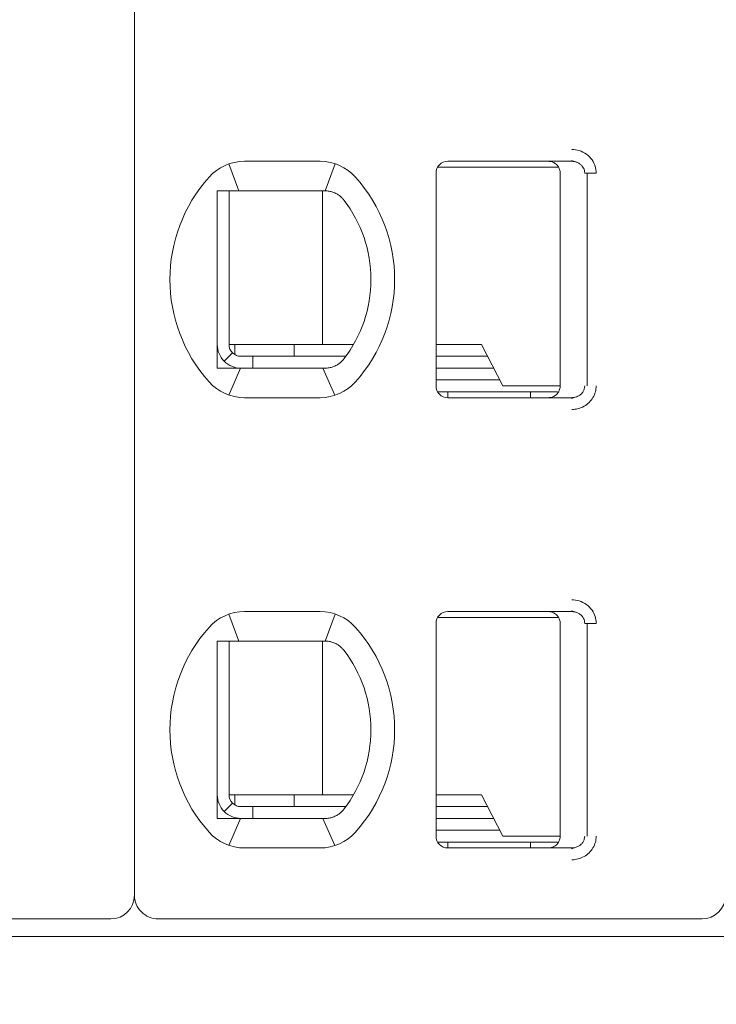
# Model space of a CAD drawing. Header units: millimetres. Extents: x -1114 to 1396, y -630 to 631.
# Tile 726 of 780: x 447.73 to 453.62, y 464.9 to 473.23. Entities that reach past the tile are written whole.
import ezdxf

# ---------------------------------------------------------------- set-up
doc = ezdxf.new("R2010")
doc.units = ezdxf.units.MM
doc.header["$MEASUREMENT"] = 0

msp = doc.modelspace()

# ---------------------------------------------------------------- linework, layer by layer
at = {"lineweight": 18}
for points, knots in [([(1038.9843, -629.7647), (1038.9843, -629.7647), (-1111.4882, -629.7647), (-1111.4882, -629.7647), (-1111.4882, -629.7647), (-1111.4882, -629.7647), (-1111.4882, 630.7883), (-1111.4882, 630.7883), (-1111.4882, 630.7883), (-1111.4882, 630.7883), (1038.9843, 630.7883), (1038.9843, 630.7883)], [0, 0, 0, 0, 0.333333, 0.333333, 0.333333, 0.333333, 0.666667, 0.666667, 0.666667, 0.666667, 1, 1, 1, 1]), ([(452.4019, 472.1334), (452.4239, 472.1335), (452.445, 472.1303), (452.4661, 472.1235), (452.4661, 472.1235), (452.4872, 472.1167), (452.5083, 472.1065), (452.5268, 472.0928), (452.5268, 472.0928), (452.5454, 472.0792), (452.5615, 472.0623), (452.5737, 472.045), (452.5737, 472.045), (452.5859, 472.0278), (452.5942, 472.0103), (452.5999, 471.9918), (452.5999, 471.9918), (452.6056, 471.9732), (452.6088, 471.9537), (452.6089, 471.9334)], [0, 0, 0, 0, 0.2, 0.2, 0.2, 0.2, 0.4, 0.4, 0.4, 0.4, 0.6, 0.6, 0.6, 0.6, 0.8, 0.8, 0.8, 0.8, 1, 1, 1, 1]), ([(451.3544, 472.0334), (451.3279, 472.0334), (451.3025, 472.0228), (451.2837, 472.0041), (451.2837, 472.0041), (451.265, 471.9853), (451.2544, 471.9599), (451.2544, 471.9334)], [0, 0, 0, 0, 0.5, 0.5, 0.5, 0.5, 1, 1, 1, 1]), ([(451.3544, 472.0334), (451.3279, 472.0334), (451.3025, 472.0228), (451.2837, 472.0041), (451.2837, 472.0041), (451.265, 471.9853), (451.2544, 471.9599), (451.2544, 471.9334)], [0, 0, 0, 0, 0.5, 0.5, 0.5, 0.5, 1, 1, 1, 1]), ([(452.2044, 472.0334), (452.2149, 472.0334), (452.2254, 472.0317), (452.2354, 472.0285), (452.2354, 472.0285), (452.2454, 472.0252), (452.2548, 472.0204), (452.2633, 472.0142), (452.2633, 472.0142), (452.2718, 472.008), (452.2792, 472.0006), (452.2854, 471.9921), (452.2854, 471.9921), (452.2915, 471.9836), (452.2963, 471.9741), (452.2996, 471.9642), (452.2996, 471.9642), (452.3028, 471.9542), (452.3044, 471.9438), (452.3044, 471.9334)], [0, 0, 0, 0, 0.2, 0.2, 0.2, 0.2, 0.4, 0.4, 0.4, 0.4, 0.6, 0.6, 0.6, 0.6, 0.8, 0.8, 0.8, 0.8, 1, 1, 1, 1]), ([(452.4019, 472.0334), (452.4106, 472.0334), (452.4193, 472.0324), (452.4278, 472.0306), (452.4278, 472.0306), (452.4362, 472.0287), (452.4444, 472.026), (452.4521, 472.0225), (452.4521, 472.0225), (452.4597, 472.0189), (452.4668, 472.0146), (452.4734, 472.0096), (452.4734, 472.0096), (452.4796, 472.0048), (452.4852, 471.9994), (452.4901, 471.9935), (452.4901, 471.9935), (452.4947, 471.9881), (452.4986, 471.9822), (452.5018, 471.9759), (452.5018, 471.9759), (452.5051, 471.9697), (452.5076, 471.9631), (452.5094, 471.9563), (452.5094, 471.9563), (452.5113, 471.9488), (452.5123, 471.9411), (452.5123, 471.9334)], [0, 0, 0, 0, 0.142857, 0.142857, 0.142857, 0.142857, 0.285714, 0.285714, 0.285714, 0.285714, 0.428571, 0.428571, 0.428571, 0.428571, 0.571429, 0.571429, 0.571429, 0.571429, 0.714286, 0.714286, 0.714286, 0.714286, 0.857143, 0.857143, 0.857143, 0.857143, 1, 1, 1, 1]), ([(449.4044, 471.7834), (449.4112, 471.7834), (449.418, 471.7834), (449.4248, 471.7834), (449.4248, 471.7834), (449.4316, 471.7834), (449.4384, 471.7834), (449.4453, 471.7834), (449.4453, 471.7834), (449.4521, 471.7834), (449.459, 471.7834), (449.4659, 471.7834)], [0, 0, 0, 0, 0.333333, 0.333333, 0.333333, 0.333333, 0.666667, 0.666667, 0.666667, 0.666667, 1, 1, 1, 1]), ([(449.4044, 471.7834), (449.4044, 471.7324), (449.4044, 471.68), (449.4044, 471.625), (449.4044, 471.625), (449.4044, 471.5976), (449.4044, 471.5695), (449.4044, 471.5405), (449.4044, 471.5405), (449.4044, 471.5261), (449.4044, 471.5114), (449.4044, 471.4965), (449.4044, 471.4965), (449.4044, 471.4815), (449.4044, 471.4664), (449.4044, 471.451), (449.4044, 471.451), (449.4044, 471.4202), (449.4044, 471.3887), (449.4044, 471.356), (449.4044, 471.356), (449.4044, 471.3233), (449.4044, 471.2894), (449.4044, 471.2541), (449.4044, 471.2541), (449.4044, 471.2364), (449.4044, 471.2185), (449.4044, 471.2004), (449.4044, 471.2004), (449.4044, 471.1823), (449.4044, 471.164), (449.4044, 471.1455), (449.4044, 471.1455), (449.4044, 471.127), (449.4044, 471.1082), (449.4044, 471.0893), (449.4044, 471.0893), (449.4044, 471.0703), (449.4044, 471.0511), (449.4044, 471.032), (449.4044, 471.032), (449.4044, 470.994), (449.4044, 470.9565), (449.4044, 470.9194), (449.4044, 470.9194), (449.4044, 470.9101), (449.4044, 470.9009), (449.4044, 470.8917), (449.4044, 470.8917), (449.4044, 470.8825), (449.4044, 470.8733), (449.4044, 470.8641), (449.4044, 470.8641), (449.4044, 470.8459), (449.4044, 470.8281), (449.4044, 470.8106), (449.4044, 470.8106), (449.4044, 470.7757), (449.4044, 470.742), (449.4044, 470.7094), (449.4044, 470.7094), (449.4044, 470.6931), (449.4044, 470.677), (449.4044, 470.6611), (449.4044, 470.6611), (449.4044, 470.6453), (449.4044, 470.6296), (449.4044, 470.6143), (449.4044, 470.6143), (449.4044, 470.5836), (449.4044, 470.554), (449.4044, 470.5253), (449.4044, 470.5253), (449.4044, 470.4965), (449.4044, 470.4685), (449.4044, 470.4412), (449.4044, 470.4412), (449.4044, 470.3865), (449.4044, 470.3342), (449.4044, 470.2834)], [0, 0, 0, 0, 0.05, 0.05, 0.05, 0.05, 0.1, 0.1, 0.1, 0.1, 0.15, 0.15, 0.15, 0.15, 0.2, 0.2, 0.2, 0.2, 0.25, 0.25, 0.25, 0.25, 0.3, 0.3, 0.3, 0.3, 0.35, 0.35, 0.35, 0.35, 0.4, 0.4, 0.4, 0.4, 0.45, 0.45, 0.45, 0.45, 0.5, 0.5, 0.5, 0.5, 0.55, 0.55, 0.55, 0.55, 0.6, 0.6, 0.6, 0.6, 0.65, 0.65, 0.65, 0.65, 0.7, 0.7, 0.7, 0.7, 0.75, 0.75, 0.75, 0.75, 0.8, 0.8, 0.8, 0.8, 0.85, 0.85, 0.85, 0.85, 0.9, 0.9, 0.9, 0.9, 0.95, 0.95, 0.95, 0.95, 1, 1, 1, 1]), ([(449.6336, 471.7834), (449.6285, 471.7834), (449.6232, 471.7834), (449.618, 471.7834), (449.618, 471.7834), (449.6127, 471.7834), (449.6074, 471.7834), (449.602, 471.7834), (449.602, 471.7834), (449.5966, 471.7834), (449.5911, 471.7834), (449.5855, 471.7834), (449.5855, 471.7834), (449.5798, 471.7834), (449.574, 471.7834), (449.568, 471.7834), (449.568, 471.7834), (449.562, 471.7834), (449.5559, 471.7834), (449.5496, 471.7834), (449.5496, 471.7834), (449.5434, 471.7834), (449.5369, 471.7834), (449.5303, 471.7834), (449.5303, 471.7834), (449.5238, 471.7834), (449.517, 471.7834), (449.5101, 471.7834), (449.5101, 471.7834), (449.5031, 471.7834), (449.496, 471.7834), (449.4886, 471.7834), (449.4886, 471.7834), (449.4813, 471.7834), (449.4737, 471.7834), (449.4659, 471.7834)], [0, 0, 0, 0, 0.111111, 0.111111, 0.111111, 0.111111, 0.222222, 0.222222, 0.222222, 0.222222, 0.333333, 0.333333, 0.333333, 0.333333, 0.444444, 0.444444, 0.444444, 0.444444, 0.555556, 0.555556, 0.555556, 0.555556, 0.666667, 0.666667, 0.666667, 0.666667, 0.777778, 0.777778, 0.777778, 0.777778, 0.888889, 0.888889, 0.888889, 0.888889, 1, 1, 1, 1]), ([(450.3168, 471.7834), (450.3121, 471.7834), (450.3074, 471.7834), (450.3028, 471.7834), (450.3028, 471.7834), (450.2981, 471.7834), (450.2935, 471.7834), (450.2889, 471.7834), (450.2889, 471.7834), (450.2843, 471.7834), (450.2797, 471.7834), (450.2752, 471.7834)], [0, 0, 0, 0, 0.333333, 0.333333, 0.333333, 0.333333, 0.666667, 0.666667, 0.666667, 0.666667, 1, 1, 1, 1]), ([(450.4145, 471.7579), (450.4042, 471.7637), (450.3935, 471.7684), (450.3827, 471.7722), (450.3827, 471.7722), (450.3719, 471.776), (450.3609, 471.7788), (450.3499, 471.7806), (450.3499, 471.7806), (450.3389, 471.7825), (450.3278, 471.7834), (450.3168, 471.7834)], [0, 0, 0, 0, 0.333333, 0.333333, 0.333333, 0.333333, 0.666667, 0.666667, 0.666667, 0.666667, 1, 1, 1, 1]), ([(450.4751, 471.7056), (450.4699, 471.7124), (450.4641, 471.719), (450.4578, 471.7253), (450.4578, 471.7253), (450.4515, 471.7315), (450.4446, 471.7375), (450.4374, 471.7429), (450.4374, 471.7429), (450.4302, 471.7484), (450.4225, 471.7534), (450.4145, 471.7579)], [0, 0, 0, 0, 0.333333, 0.333333, 0.333333, 0.333333, 0.666667, 0.666667, 0.666667, 0.666667, 1, 1, 1, 1]), ([(449.4044, 470.4834), (449.4044, 470.4303), (449.4255, 470.3795), (449.463, 470.342), (449.463, 470.342), (449.5005, 470.3044), (449.5514, 470.2834), (449.6044, 470.2834)], [0, 0, 0, 0, 0.5, 0.5, 0.5, 0.5, 1, 1, 1, 1]), ([(449.5044, 470.4834), (449.5044, 470.4569), (449.515, 470.4314), (449.5337, 470.4127), (449.5337, 470.4127), (449.5525, 470.3939), (449.5779, 470.3834), (449.6044, 470.3834)], [0, 0, 0, 0, 0.5, 0.5, 0.5, 0.5, 1, 1, 1, 1]), ([(450.4145, 470.3088), (450.4044, 470.3032), (450.3939, 470.2985), (450.3831, 470.2947), (450.3831, 470.2947), (450.3724, 470.2909), (450.3614, 470.2881), (450.3503, 470.2862), (450.3503, 470.2862), (450.3393, 470.2843), (450.328, 470.2834), (450.3168, 470.2834)], [0, 0, 0, 0, 0.333333, 0.333333, 0.333333, 0.333333, 0.666667, 0.666667, 0.666667, 0.666667, 1, 1, 1, 1]), ([(450.4145, 470.3088), (450.4228, 470.3135), (450.4306, 470.3187), (450.4379, 470.3242), (450.4379, 470.3242), (450.4452, 470.3298), (450.452, 470.3357), (450.4582, 470.3419), (450.4582, 470.3419), (450.4644, 470.3481), (450.47, 470.3545), (450.4751, 470.3612)], [0, 0, 0, 0, 0.333333, 0.333333, 0.333333, 0.333333, 0.666667, 0.666667, 0.666667, 0.666667, 1, 1, 1, 1]), ([(449.4044, 470.2834), (449.4113, 470.2834), (449.4182, 470.2834), (449.425, 470.2834), (449.425, 470.2834), (449.4319, 470.2834), (449.4387, 470.2834), (449.4455, 470.2834), (449.4455, 470.2834), (449.4523, 470.2834), (449.4591, 470.2834), (449.4659, 470.2834)], [0, 0, 0, 0, 0.333333, 0.333333, 0.333333, 0.333333, 0.666667, 0.666667, 0.666667, 0.666667, 1, 1, 1, 1]), ([(449.4659, 470.2834), (449.4737, 470.2834), (449.4813, 470.2834), (449.4886, 470.2834), (449.4886, 470.2834), (449.496, 470.2834), (449.5031, 470.2834), (449.5101, 470.2834), (449.5101, 470.2834), (449.517, 470.2834), (449.5238, 470.2834), (449.5303, 470.2834), (449.5303, 470.2834), (449.5369, 470.2834), (449.5434, 470.2834), (449.5496, 470.2834), (449.5496, 470.2834), (449.5559, 470.2834), (449.562, 470.2834), (449.568, 470.2834), (449.568, 470.2834), (449.574, 470.2834), (449.5798, 470.2834), (449.5854, 470.2834), (449.5854, 470.2834), (449.5911, 470.2834), (449.5966, 470.2834), (449.602, 470.2834), (449.602, 470.2834), (449.6074, 470.2834), (449.6127, 470.2834), (449.618, 470.2834), (449.618, 470.2834), (449.6232, 470.2834), (449.6284, 470.2834), (449.6336, 470.2834)], [0, 0, 0, 0, 0.111111, 0.111111, 0.111111, 0.111111, 0.222222, 0.222222, 0.222222, 0.222222, 0.333333, 0.333333, 0.333333, 0.333333, 0.444444, 0.444444, 0.444444, 0.444444, 0.555556, 0.555556, 0.555556, 0.555556, 0.666667, 0.666667, 0.666667, 0.666667, 0.777778, 0.777778, 0.777778, 0.777778, 0.888889, 0.888889, 0.888889, 0.888889, 1, 1, 1, 1]), ([(450.2752, 470.2834), (450.2797, 470.2834), (450.2843, 470.2834), (450.2889, 470.2834), (450.2889, 470.2834), (450.2935, 470.2834), (450.2981, 470.2834), (450.3028, 470.2834), (450.3028, 470.2834), (450.3075, 470.2834), (450.3121, 470.2834), (450.3168, 470.2834)], [0, 0, 0, 0, 0.333333, 0.333333, 0.333333, 0.333333, 0.666667, 0.666667, 0.666667, 0.666667, 1, 1, 1, 1]), ([(451.2544, 470.1334), (451.2544, 470.1069), (451.265, 470.0814), (451.2837, 470.0627), (451.2837, 470.0627), (451.3025, 470.0439), (451.3279, 470.0334), (451.3544, 470.0334)], [0, 0, 0, 0, 0.5, 0.5, 0.5, 0.5, 1, 1, 1, 1]), ([(451.2544, 470.1334), (451.2544, 470.1069), (451.265, 470.0814), (451.2837, 470.0627), (451.2837, 470.0627), (451.3025, 470.0439), (451.3279, 470.0334), (451.3544, 470.0334)], [0, 0, 0, 0, 0.5, 0.5, 0.5, 0.5, 1, 1, 1, 1]), ([(452.3044, 470.1334), (452.3044, 470.1229), (452.3028, 470.1125), (452.2996, 470.1026), (452.2996, 470.1026), (452.2963, 470.0926), (452.2915, 470.0832), (452.2854, 470.0747), (452.2854, 470.0747), (452.2793, 470.0662), (452.2718, 470.0588), (452.2634, 470.0526), (452.2634, 470.0526), (452.255, 470.0465), (452.2455, 470.0416), (452.2355, 470.0383), (452.2355, 470.0383), (452.2255, 470.0351), (452.215, 470.0334), (452.2044, 470.0334)], [0, 0, 0, 0, 0.2, 0.2, 0.2, 0.2, 0.4, 0.4, 0.4, 0.4, 0.6, 0.6, 0.6, 0.6, 0.8, 0.8, 0.8, 0.8, 1, 1, 1, 1]), ([(452.5123, 470.1334), (452.5123, 470.1249), (452.5111, 470.1164), (452.5088, 470.1082), (452.5088, 470.1082), (452.5064, 470.1), (452.5029, 470.0922), (452.4984, 470.0849), (452.4984, 470.0849), (452.4939, 470.0774), (452.4883, 470.0705), (452.4818, 470.0644), (452.4818, 470.0644), (452.4752, 470.0581), (452.4677, 470.0527), (452.4597, 470.0482), (452.4597, 470.0482), (452.4511, 470.0434), (452.4419, 470.0397), (452.4323, 470.0373), (452.4323, 470.0373), (452.4224, 470.0347), (452.4121, 470.0334), (452.4019, 470.0334)], [0, 0, 0, 0, 0.166667, 0.166667, 0.166667, 0.166667, 0.333333, 0.333333, 0.333333, 0.333333, 0.5, 0.5, 0.5, 0.5, 0.666667, 0.666667, 0.666667, 0.666667, 0.833333, 0.833333, 0.833333, 0.833333, 1, 1, 1, 1]), ([(452.6089, 470.1334), (452.6089, 470.116), (452.6067, 470.0992), (452.6022, 470.0827), (452.6022, 470.0827), (452.5976, 470.0661), (452.5908, 470.0498), (452.5819, 470.0347), (452.5819, 470.0347), (452.5731, 470.0196), (452.5624, 470.0057), (452.5495, 469.9932), (452.5495, 469.9932), (452.5367, 469.9806), (452.5218, 469.9695), (452.5061, 469.9606), (452.5061, 469.9606), (452.4904, 469.9517), (452.4739, 469.945), (452.4565, 469.9405), (452.4565, 469.9405), (452.4392, 469.9359), (452.4209, 469.9336), (452.4019, 469.9334)], [0, 0, 0, 0, 0.166667, 0.166667, 0.166667, 0.166667, 0.333333, 0.333333, 0.333333, 0.333333, 0.5, 0.5, 0.5, 0.5, 0.666667, 0.666667, 0.666667, 0.666667, 0.833333, 0.833333, 0.833333, 0.833333, 1, 1, 1, 1]), ([(452.4019, 468.3234), (452.4239, 468.3235), (452.445, 468.3203), (452.4661, 468.3135), (452.4661, 468.3135), (452.4872, 468.3067), (452.5083, 468.2965), (452.5268, 468.2828), (452.5268, 468.2828), (452.5454, 468.2692), (452.5615, 468.2523), (452.5737, 468.235), (452.5737, 468.235), (452.5859, 468.2178), (452.5942, 468.2003), (452.5999, 468.1818), (452.5999, 468.1818), (452.6056, 468.1632), (452.6088, 468.1437), (452.6089, 468.1234)], [0, 0, 0, 0, 0.2, 0.2, 0.2, 0.2, 0.4, 0.4, 0.4, 0.4, 0.6, 0.6, 0.6, 0.6, 0.8, 0.8, 0.8, 0.8, 1, 1, 1, 1]), ([(451.3544, 468.2234), (451.3279, 468.2234), (451.3025, 468.2128), (451.2837, 468.1941), (451.2837, 468.1941), (451.265, 468.1753), (451.2544, 468.1499), (451.2544, 468.1234)], [0, 0, 0, 0, 0.5, 0.5, 0.5, 0.5, 1, 1, 1, 1]), ([(451.3544, 468.2234), (451.3279, 468.2234), (451.3025, 468.2128), (451.2837, 468.1941), (451.2837, 468.1941), (451.265, 468.1753), (451.2544, 468.1499), (451.2544, 468.1234)], [0, 0, 0, 0, 0.5, 0.5, 0.5, 0.5, 1, 1, 1, 1]), ([(452.2044, 468.2234), (452.2149, 468.2234), (452.2254, 468.2217), (452.2354, 468.2185), (452.2354, 468.2185), (452.2454, 468.2152), (452.2548, 468.2104), (452.2633, 468.2042), (452.2633, 468.2042), (452.2718, 468.198), (452.2792, 468.1906), (452.2854, 468.1821), (452.2854, 468.1821), (452.2915, 468.1736), (452.2963, 468.1641), (452.2996, 468.1542), (452.2996, 468.1542), (452.3028, 468.1442), (452.3044, 468.1338), (452.3044, 468.1234)], [0, 0, 0, 0, 0.2, 0.2, 0.2, 0.2, 0.4, 0.4, 0.4, 0.4, 0.6, 0.6, 0.6, 0.6, 0.8, 0.8, 0.8, 0.8, 1, 1, 1, 1]), ([(452.4019, 468.2234), (452.4106, 468.2234), (452.4193, 468.2224), (452.4278, 468.2206), (452.4278, 468.2206), (452.4362, 468.2187), (452.4444, 468.216), (452.4521, 468.2125), (452.4521, 468.2125), (452.4597, 468.2089), (452.4668, 468.2046), (452.4734, 468.1996), (452.4734, 468.1996), (452.4796, 468.1948), (452.4852, 468.1894), (452.4901, 468.1835), (452.4901, 468.1835), (452.4947, 468.1781), (452.4986, 468.1722), (452.5018, 468.1659), (452.5018, 468.1659), (452.5051, 468.1597), (452.5076, 468.1531), (452.5094, 468.1463), (452.5094, 468.1463), (452.5113, 468.1388), (452.5123, 468.1311), (452.5123, 468.1234)], [0, 0, 0, 0, 0.142857, 0.142857, 0.142857, 0.142857, 0.285714, 0.285714, 0.285714, 0.285714, 0.428571, 0.428571, 0.428571, 0.428571, 0.571429, 0.571429, 0.571429, 0.571429, 0.714286, 0.714286, 0.714286, 0.714286, 0.857143, 0.857143, 0.857143, 0.857143, 1, 1, 1, 1]), ([(449.4044, 467.9734), (449.4112, 467.9734), (449.418, 467.9734), (449.4248, 467.9734), (449.4248, 467.9734), (449.4316, 467.9734), (449.4384, 467.9734), (449.4453, 467.9734), (449.4453, 467.9734), (449.4521, 467.9734), (449.459, 467.9734), (449.4659, 467.9734)], [0, 0, 0, 0, 0.333333, 0.333333, 0.333333, 0.333333, 0.666667, 0.666667, 0.666667, 0.666667, 1, 1, 1, 1]), ([(449.4044, 467.9734), (449.4044, 467.9224), (449.4044, 467.87), (449.4044, 467.815), (449.4044, 467.815), (449.4044, 467.7876), (449.4044, 467.7595), (449.4044, 467.7305), (449.4044, 467.7305), (449.4044, 467.7161), (449.4044, 467.7014), (449.4044, 467.6865), (449.4044, 467.6865), (449.4044, 467.6715), (449.4044, 467.6564), (449.4044, 467.641), (449.4044, 467.641), (449.4044, 467.6102), (449.4044, 467.5787), (449.4044, 467.546), (449.4044, 467.546), (449.4044, 467.5133), (449.4044, 467.4794), (449.4044, 467.4441), (449.4044, 467.4441), (449.4044, 467.4264), (449.4044, 467.4085), (449.4044, 467.3904), (449.4044, 467.3904), (449.4044, 467.3723), (449.4044, 467.354), (449.4044, 467.3355), (449.4044, 467.3355), (449.4044, 467.317), (449.4044, 467.2982), (449.4044, 467.2793), (449.4044, 467.2793), (449.4044, 467.2603), (449.4044, 467.2411), (449.4044, 467.222), (449.4044, 467.222), (449.4044, 467.184), (449.4044, 467.1465), (449.4044, 467.1094), (449.4044, 467.1094), (449.4044, 467.1001), (449.4044, 467.0909), (449.4044, 467.0817), (449.4044, 467.0817), (449.4044, 467.0725), (449.4044, 467.0633), (449.4044, 467.0541), (449.4044, 467.0541), (449.4044, 467.0359), (449.4044, 467.0181), (449.4044, 467.0006), (449.4044, 467.0006), (449.4044, 466.9657), (449.4044, 466.932), (449.4044, 466.8994), (449.4044, 466.8994), (449.4044, 466.8831), (449.4044, 466.867), (449.4044, 466.8511), (449.4044, 466.8511), (449.4044, 466.8353), (449.4044, 466.8196), (449.4044, 466.8043), (449.4044, 466.8043), (449.4044, 466.7736), (449.4044, 466.744), (449.4044, 466.7153), (449.4044, 466.7153), (449.4044, 466.6865), (449.4044, 466.6585), (449.4044, 466.6312), (449.4044, 466.6312), (449.4044, 466.5765), (449.4044, 466.5242), (449.4044, 466.4734)], [0, 0, 0, 0, 0.05, 0.05, 0.05, 0.05, 0.1, 0.1, 0.1, 0.1, 0.15, 0.15, 0.15, 0.15, 0.2, 0.2, 0.2, 0.2, 0.25, 0.25, 0.25, 0.25, 0.3, 0.3, 0.3, 0.3, 0.35, 0.35, 0.35, 0.35, 0.4, 0.4, 0.4, 0.4, 0.45, 0.45, 0.45, 0.45, 0.5, 0.5, 0.5, 0.5, 0.55, 0.55, 0.55, 0.55, 0.6, 0.6, 0.6, 0.6, 0.65, 0.65, 0.65, 0.65, 0.7, 0.7, 0.7, 0.7, 0.75, 0.75, 0.75, 0.75, 0.8, 0.8, 0.8, 0.8, 0.85, 0.85, 0.85, 0.85, 0.9, 0.9, 0.9, 0.9, 0.95, 0.95, 0.95, 0.95, 1, 1, 1, 1]), ([(449.6336, 467.9734), (449.6285, 467.9734), (449.6232, 467.9734), (449.618, 467.9734), (449.618, 467.9734), (449.6127, 467.9734), (449.6074, 467.9734), (449.602, 467.9734), (449.602, 467.9734), (449.5966, 467.9734), (449.5911, 467.9734), (449.5855, 467.9734), (449.5855, 467.9734), (449.5798, 467.9734), (449.574, 467.9734), (449.568, 467.9734), (449.568, 467.9734), (449.562, 467.9734), (449.5559, 467.9734), (449.5496, 467.9734), (449.5496, 467.9734), (449.5434, 467.9734), (449.5369, 467.9734), (449.5303, 467.9734), (449.5303, 467.9734), (449.5238, 467.9734), (449.517, 467.9734), (449.5101, 467.9734), (449.5101, 467.9734), (449.5031, 467.9734), (449.496, 467.9734), (449.4886, 467.9734), (449.4886, 467.9734), (449.4813, 467.9734), (449.4737, 467.9734), (449.4659, 467.9734)], [0, 0, 0, 0, 0.111111, 0.111111, 0.111111, 0.111111, 0.222222, 0.222222, 0.222222, 0.222222, 0.333333, 0.333333, 0.333333, 0.333333, 0.444444, 0.444444, 0.444444, 0.444444, 0.555556, 0.555556, 0.555556, 0.555556, 0.666667, 0.666667, 0.666667, 0.666667, 0.777778, 0.777778, 0.777778, 0.777778, 0.888889, 0.888889, 0.888889, 0.888889, 1, 1, 1, 1]), ([(450.3168, 467.9734), (450.3121, 467.9734), (450.3074, 467.9734), (450.3028, 467.9734), (450.3028, 467.9734), (450.2981, 467.9734), (450.2935, 467.9734), (450.2889, 467.9734), (450.2889, 467.9734), (450.2843, 467.9734), (450.2797, 467.9734), (450.2752, 467.9734)], [0, 0, 0, 0, 0.333333, 0.333333, 0.333333, 0.333333, 0.666667, 0.666667, 0.666667, 0.666667, 1, 1, 1, 1]), ([(450.4145, 467.9479), (450.4042, 467.9537), (450.3935, 467.9584), (450.3827, 467.9622), (450.3827, 467.9622), (450.3719, 467.966), (450.3609, 467.9688), (450.3499, 467.9706), (450.3499, 467.9706), (450.3389, 467.9725), (450.3278, 467.9734), (450.3168, 467.9734)], [0, 0, 0, 0, 0.333333, 0.333333, 0.333333, 0.333333, 0.666667, 0.666667, 0.666667, 0.666667, 1, 1, 1, 1]), ([(450.4751, 467.8956), (450.4699, 467.9024), (450.4641, 467.909), (450.4578, 467.9153), (450.4578, 467.9153), (450.4515, 467.9215), (450.4446, 467.9275), (450.4374, 467.9329), (450.4374, 467.9329), (450.4302, 467.9384), (450.4225, 467.9434), (450.4145, 467.9479)], [0, 0, 0, 0, 0.333333, 0.333333, 0.333333, 0.333333, 0.666667, 0.666667, 0.666667, 0.666667, 1, 1, 1, 1]), ([(449.4044, 466.6734), (449.4044, 466.6203), (449.4255, 466.5695), (449.463, 466.532), (449.463, 466.532), (449.5005, 466.4944), (449.5514, 466.4734), (449.6044, 466.4734)], [0, 0, 0, 0, 0.5, 0.5, 0.5, 0.5, 1, 1, 1, 1]), ([(449.5044, 466.6734), (449.5044, 466.6469), (449.515, 466.6214), (449.5337, 466.6027), (449.5337, 466.6027), (449.5525, 466.5839), (449.5779, 466.5734), (449.6044, 466.5734)], [0, 0, 0, 0, 0.5, 0.5, 0.5, 0.5, 1, 1, 1, 1]), ([(450.4145, 466.4988), (450.4228, 466.5035), (450.4306, 466.5087), (450.4379, 466.5142), (450.4379, 466.5142), (450.4452, 466.5198), (450.452, 466.5257), (450.4582, 466.5319), (450.4582, 466.5319), (450.4644, 466.5381), (450.47, 466.5445), (450.4751, 466.5512)], [0, 0, 0, 0, 0.333333, 0.333333, 0.333333, 0.333333, 0.666667, 0.666667, 0.666667, 0.666667, 1, 1, 1, 1]), ([(449.4044, 466.4734), (449.4113, 466.4734), (449.4182, 466.4734), (449.425, 466.4734), (449.425, 466.4734), (449.4319, 466.4734), (449.4387, 466.4734), (449.4455, 466.4734), (449.4455, 466.4734), (449.4523, 466.4734), (449.4591, 466.4734), (449.4659, 466.4734)], [0, 0, 0, 0, 0.333333, 0.333333, 0.333333, 0.333333, 0.666667, 0.666667, 0.666667, 0.666667, 1, 1, 1, 1]), ([(449.4659, 466.4734), (449.4737, 466.4734), (449.4813, 466.4734), (449.4886, 466.4734), (449.4886, 466.4734), (449.496, 466.4734), (449.5031, 466.4734), (449.5101, 466.4734), (449.5101, 466.4734), (449.517, 466.4734), (449.5238, 466.4734), (449.5303, 466.4734), (449.5303, 466.4734), (449.5369, 466.4734), (449.5434, 466.4734), (449.5496, 466.4734), (449.5496, 466.4734), (449.5559, 466.4734), (449.562, 466.4734), (449.568, 466.4734), (449.568, 466.4734), (449.574, 466.4734), (449.5798, 466.4734), (449.5854, 466.4734), (449.5854, 466.4734), (449.5911, 466.4734), (449.5966, 466.4734), (449.602, 466.4734), (449.602, 466.4734), (449.6074, 466.4734), (449.6127, 466.4734), (449.618, 466.4734), (449.618, 466.4734), (449.6232, 466.4734), (449.6284, 466.4734), (449.6336, 466.4734)], [0, 0, 0, 0, 0.111111, 0.111111, 0.111111, 0.111111, 0.222222, 0.222222, 0.222222, 0.222222, 0.333333, 0.333333, 0.333333, 0.333333, 0.444444, 0.444444, 0.444444, 0.444444, 0.555556, 0.555556, 0.555556, 0.555556, 0.666667, 0.666667, 0.666667, 0.666667, 0.777778, 0.777778, 0.777778, 0.777778, 0.888889, 0.888889, 0.888889, 0.888889, 1, 1, 1, 1]), ([(450.2752, 466.4734), (450.2797, 466.4734), (450.2843, 466.4734), (450.2889, 466.4734), (450.2889, 466.4734), (450.2935, 466.4734), (450.2981, 466.4734), (450.3028, 466.4734), (450.3028, 466.4734), (450.3075, 466.4734), (450.3121, 466.4734), (450.3168, 466.4734)], [0, 0, 0, 0, 0.333333, 0.333333, 0.333333, 0.333333, 0.666667, 0.666667, 0.666667, 0.666667, 1, 1, 1, 1]), ([(450.4145, 466.4988), (450.4044, 466.4932), (450.3939, 466.4885), (450.3831, 466.4847), (450.3831, 466.4847), (450.3724, 466.4809), (450.3614, 466.4781), (450.3503, 466.4762), (450.3503, 466.4762), (450.3393, 466.4743), (450.328, 466.4734), (450.3168, 466.4734)], [0, 0, 0, 0, 0.333333, 0.333333, 0.333333, 0.333333, 0.666667, 0.666667, 0.666667, 0.666667, 1, 1, 1, 1]), ([(451.2544, 466.3234), (451.2544, 466.2969), (451.265, 466.2714), (451.2837, 466.2527), (451.2837, 466.2527), (451.3025, 466.2339), (451.3279, 466.2234), (451.3544, 466.2234)], [0, 0, 0, 0, 0.5, 0.5, 0.5, 0.5, 1, 1, 1, 1]), ([(451.2544, 466.3234), (451.2544, 466.2969), (451.265, 466.2714), (451.2837, 466.2527), (451.2837, 466.2527), (451.3025, 466.2339), (451.3279, 466.2234), (451.3544, 466.2234)], [0, 0, 0, 0, 0.5, 0.5, 0.5, 0.5, 1, 1, 1, 1]), ([(452.3044, 466.3234), (452.3044, 466.3129), (452.3028, 466.3025), (452.2996, 466.2926), (452.2996, 466.2926), (452.2963, 466.2826), (452.2915, 466.2732), (452.2854, 466.2647), (452.2854, 466.2647), (452.2793, 466.2562), (452.2718, 466.2488), (452.2634, 466.2426), (452.2634, 466.2426), (452.255, 466.2365), (452.2455, 466.2316), (452.2355, 466.2283), (452.2355, 466.2283), (452.2255, 466.2251), (452.215, 466.2234), (452.2044, 466.2234)], [0, 0, 0, 0, 0.2, 0.2, 0.2, 0.2, 0.4, 0.4, 0.4, 0.4, 0.6, 0.6, 0.6, 0.6, 0.8, 0.8, 0.8, 0.8, 1, 1, 1, 1]), ([(452.5123, 466.3234), (452.5123, 466.3149), (452.5111, 466.3064), (452.5088, 466.2982), (452.5088, 466.2982), (452.5064, 466.29), (452.5029, 466.2822), (452.4984, 466.2749), (452.4984, 466.2749), (452.4939, 466.2674), (452.4883, 466.2605), (452.4818, 466.2544), (452.4818, 466.2544), (452.4752, 466.2481), (452.4677, 466.2427), (452.4597, 466.2382), (452.4597, 466.2382), (452.4511, 466.2334), (452.4419, 466.2297), (452.4323, 466.2273), (452.4323, 466.2273), (452.4224, 466.2247), (452.4121, 466.2234), (452.4019, 466.2234)], [0, 0, 0, 0, 0.166667, 0.166667, 0.166667, 0.166667, 0.333333, 0.333333, 0.333333, 0.333333, 0.5, 0.5, 0.5, 0.5, 0.666667, 0.666667, 0.666667, 0.666667, 0.833333, 0.833333, 0.833333, 0.833333, 1, 1, 1, 1]), ([(452.6089, 466.3234), (452.6089, 466.306), (452.6067, 466.2892), (452.6022, 466.2727), (452.6022, 466.2727), (452.5976, 466.2561), (452.5908, 466.2398), (452.5819, 466.2247), (452.5819, 466.2247), (452.5731, 466.2096), (452.5624, 466.1957), (452.5495, 466.1832), (452.5495, 466.1832), (452.5367, 466.1706), (452.5218, 466.1595), (452.5061, 466.1506), (452.5061, 466.1506), (452.4904, 466.1417), (452.4739, 466.135), (452.4565, 466.1305), (452.4565, 466.1305), (452.4392, 466.1259), (452.4209, 466.1236), (452.4019, 466.1234)], [0, 0, 0, 0, 0.166667, 0.166667, 0.166667, 0.166667, 0.333333, 0.333333, 0.333333, 0.333333, 0.5, 0.5, 0.5, 0.5, 0.666667, 0.666667, 0.666667, 0.666667, 0.833333, 0.833333, 0.833333, 0.833333, 1, 1, 1, 1]), ([(448.7044, 465.8234), (448.7044, 465.7703), (448.7255, 465.7195), (448.763, 465.682), (448.763, 465.682), (448.8005, 465.6444), (448.8514, 465.6234), (448.9044, 465.6234)], [0, 0, 0, 0, 0.5, 0.5, 0.5, 0.5, 1, 1, 1, 1])]:
    msp.add_open_spline(points, degree=3, knots=knots, dxfattribs=at)
for points in [[(448.7044, 476.2434), (448.7044, 476.2434), (448.7044, 465.8234), (448.7044, 465.8234)], [(448.7044, 476.2434), (448.7044, 476.2434), (448.7044, 465.8234), (448.7044, 465.8234)], [(452.4008, 472.0403), (452.4008, 472.0403), (452.4444, 472.0256), (452.4444, 472.0256)], [(449.6336, 472.0334), (449.5198, 472.0334), (449.4113, 471.9849), (449.3355, 471.9)], [(449.6336, 472.0334), (449.5198, 472.0334), (449.4113, 471.9849), (449.3355, 471.9)], [(449.5028, 472.0114), (449.5028, 472.0114), (449.5873, 471.7834), (449.5873, 471.7834)], [(449.6336, 472.0334), (449.6336, 472.0334), (450.2752, 472.0334), (450.2752, 472.0334)], [(449.6336, 472.0334), (449.6336, 472.0334), (450.2752, 472.0334), (450.2752, 472.0334)], [(450.5734, 471.9), (450.4975, 471.9849), (450.3891, 472.0334), (450.2752, 472.0334)], [(450.5734, 471.9), (450.4975, 471.9849), (450.3891, 472.0334), (450.2752, 472.0334)], [(450.4016, 472.0129), (450.4016, 472.0129), (450.3161, 471.7834), (450.3161, 471.7834)], [(451.9353, 471.9834), (451.9353, 471.9834), (451.2678, 471.9834), (451.2678, 471.9834)], [(451.3544, 472.0334), (451.3544, 472.0334), (452.4019, 472.0334), (452.4019, 472.0334)], [(451.3544, 472.0334), (451.3544, 472.0334), (452.4019, 472.0334), (452.4019, 472.0334)], [(452.2846, 471.9834), (452.2846, 471.9834), (451.9353, 471.9834), (451.9353, 471.9834)], [(449.3355, 471.9), (448.8941, 471.4066), (448.8941, 470.6602), (449.3355, 470.1667)], [(449.3355, 471.9), (448.8941, 471.4066), (448.8941, 470.6602), (449.3355, 470.1667)], [(450.5734, 470.1667), (451.0148, 470.6602), (451.0148, 471.4066), (450.5734, 471.9)], [(450.5734, 470.1667), (451.0148, 470.6602), (451.0148, 471.4066), (450.5734, 471.9)], [(451.2544, 470.1334), (451.2544, 470.1334), (451.2544, 471.9334), (451.2544, 471.9334)], [(451.2544, 470.1334), (451.2544, 470.1334), (451.2544, 471.9334), (451.2544, 471.9334)], [(452.3044, 470.1334), (452.3044, 470.1334), (452.3044, 471.9334), (452.3044, 471.9334)], [(452.5123, 471.9334), (452.5123, 471.9334), (452.6089, 471.9334), (452.6089, 471.9334)], [(452.5322, 470.1334), (452.5322, 470.1334), (452.5322, 471.9334), (452.5322, 471.9334)], [(449.5044, 471.7834), (449.5044, 471.7834), (449.5044, 470.4834), (449.5044, 470.4834)], [(450.2752, 471.7834), (450.2752, 471.7834), (449.6336, 471.7834), (449.6336, 471.7834)], [(450.2935, 471.7834), (450.2935, 471.7834), (450.2935, 470.4834), (450.2935, 470.4834)], [(450.7044, 471.0334), (450.7044, 471.2766), (450.6238, 471.513), (450.4751, 471.7056)], [(450.4751, 470.3612), (450.6238, 470.5537), (450.7044, 470.7901), (450.7044, 471.0334)], [(449.5044, 470.4834), (449.5044, 470.4834), (450.2639, 470.4834), (450.2639, 470.4834)], [(449.5544, 470.3968), (449.5544, 470.3968), (449.5544, 470.4834), (449.5544, 470.4834)], [(450.0544, 470.3834), (450.0544, 470.3834), (450.0544, 470.4834), (450.0544, 470.4834)], [(450.2639, 470.4834), (450.2639, 470.4834), (450.3147, 470.4834), (450.3147, 470.4834)], [(450.5571, 470.4834), (450.5571, 470.4834), (450.3147, 470.4834), (450.3147, 470.4834)], [(451.6387, 470.4834), (451.6387, 470.4834), (451.2544, 470.4834), (451.2544, 470.4834)], [(451.8193, 470.1334), (451.8193, 470.1334), (451.6387, 470.4834), (451.6387, 470.4834)], [(449.5337, 470.4127), (449.5337, 470.4127), (449.463, 470.342), (449.463, 470.342)], [(449.7044, 470.3834), (449.7044, 470.3834), (449.6044, 470.3834), (449.6044, 470.3834)], [(449.7044, 470.3834), (449.7044, 470.3834), (450.4918, 470.3834), (450.4918, 470.3834)], [(449.7044, 470.3834), (449.7044, 470.3834), (449.7044, 470.2834), (449.7044, 470.2834)], [(451.2544, 470.3834), (451.2544, 470.3834), (451.6903, 470.3834), (451.6903, 470.3834)], [(449.5038, 470.055), (449.5038, 470.055), (449.6012, 470.2834), (449.6012, 470.2834)], [(449.6336, 470.2834), (449.6336, 470.2834), (450.2752, 470.2834), (450.2752, 470.2834)], [(450.3995, 470.0532), (450.3995, 470.0532), (450.2983, 470.2834), (450.2983, 470.2834)], [(451.7419, 470.2834), (451.7419, 470.2834), (451.2545, 470.2834), (451.2545, 470.2834)], [(449.3355, 470.1667), (449.4113, 470.0819), (449.5198, 470.0334), (449.6336, 470.0334)], [(449.3355, 470.1667), (449.4113, 470.0819), (449.5198, 470.0334), (449.6336, 470.0334)], [(450.2752, 470.0334), (450.3891, 470.0334), (450.4975, 470.0819), (450.5734, 470.1667)], [(450.2752, 470.0334), (450.3891, 470.0334), (450.4975, 470.0819), (450.5734, 470.1667)], [(451.7935, 470.1834), (451.7935, 470.1834), (451.2545, 470.1834), (451.2545, 470.1834)], [(451.8193, 470.1334), (451.8193, 470.1334), (451.9353, 470.1334), (451.9353, 470.1334)], [(451.9353, 470.1334), (451.9353, 470.1334), (452.2978, 470.1334), (452.2978, 470.1334)], [(452.281, 470.0834), (452.281, 470.0834), (451.2678, 470.0834), (451.2678, 470.0834)], [(451.3544, 470.0334), (451.3544, 470.0334), (451.3544, 470.0834), (451.3544, 470.0834)], [(452.0544, 470.0834), (452.0544, 470.0834), (452.0544, 470.0334), (452.0544, 470.0334)], [(449.6336, 470.0334), (449.6336, 470.0334), (450.2752, 470.0334), (450.2752, 470.0334)], [(450.2752, 470.0334), (450.2752, 470.0334), (449.6336, 470.0334), (449.6336, 470.0334)], [(451.3544, 470.0334), (451.3544, 470.0334), (452.4019, 470.0334), (452.4019, 470.0334)], [(451.3544, 470.0334), (451.3544, 470.0334), (452.4019, 470.0334), (452.4019, 470.0334)], [(452.4241, 470.0355), (452.4241, 470.0355), (452.4008, 470.0265), (452.4008, 470.0265)], [(452.4019, 470.0266), (452.4019, 470.0266), (452.4019, 470.0334), (452.4019, 470.0334)], [(449.6336, 468.2234), (449.5198, 468.2234), (449.4113, 468.1749), (449.3355, 468.09)], [(449.6336, 468.2234), (449.5198, 468.2234), (449.4113, 468.1749), (449.3355, 468.09)], [(449.6336, 468.2234), (449.6336, 468.2234), (450.2752, 468.2234), (450.2752, 468.2234)], [(449.6336, 468.2234), (449.6336, 468.2234), (450.2752, 468.2234), (450.2752, 468.2234)], [(450.5734, 468.09), (450.4975, 468.1749), (450.3891, 468.2234), (450.2752, 468.2234)], [(450.5734, 468.09), (450.4975, 468.1749), (450.3891, 468.2234), (450.2752, 468.2234)], [(451.3544, 468.2234), (451.3544, 468.2234), (452.4019, 468.2234), (452.4019, 468.2234)], [(451.3544, 468.2234), (451.3544, 468.2234), (452.4019, 468.2234), (452.4019, 468.2234)], [(452.4008, 468.2303), (452.4008, 468.2303), (452.4444, 468.2156), (452.4444, 468.2156)], [(449.5028, 468.2014), (449.5028, 468.2014), (449.5873, 467.9734), (449.5873, 467.9734)], [(450.4016, 468.2029), (450.4016, 468.2029), (450.3161, 467.9734), (450.3161, 467.9734)], [(451.2544, 466.3234), (451.2544, 466.3234), (451.2544, 468.1234), (451.2544, 468.1234)], [(451.2544, 466.3234), (451.2544, 466.3234), (451.2544, 468.1234), (451.2544, 468.1234)], [(451.9353, 468.1734), (451.9353, 468.1734), (451.2678, 468.1734), (451.2678, 468.1734)], [(452.2846, 468.1734), (452.2846, 468.1734), (451.9353, 468.1734), (451.9353, 468.1734)], [(452.3044, 466.3234), (452.3044, 466.3234), (452.3044, 468.1234), (452.3044, 468.1234)], [(452.5123, 468.1234), (452.5123, 468.1234), (452.6089, 468.1234), (452.6089, 468.1234)], [(452.5322, 466.3234), (452.5322, 466.3234), (452.5322, 468.1234), (452.5322, 468.1234)], [(449.3355, 468.09), (448.8941, 467.5966), (448.8941, 466.8502), (449.3355, 466.3567)], [(449.3355, 468.09), (448.8941, 467.5966), (448.8941, 466.8502), (449.3355, 466.3567)], [(450.5734, 466.3567), (451.0148, 466.8502), (451.0148, 467.5966), (450.5734, 468.09)], [(450.5734, 466.3567), (451.0148, 466.8502), (451.0148, 467.5966), (450.5734, 468.09)], [(449.5044, 467.9734), (449.5044, 467.9734), (449.5044, 466.6734), (449.5044, 466.6734)], [(450.2752, 467.9734), (450.2752, 467.9734), (449.6336, 467.9734), (449.6336, 467.9734)], [(450.2935, 467.9734), (450.2935, 467.9734), (450.2935, 466.6734), (450.2935, 466.6734)], [(450.7044, 467.2234), (450.7044, 467.4666), (450.6238, 467.703), (450.4751, 467.8956)], [(450.4751, 466.5512), (450.6238, 466.7437), (450.7044, 466.9801), (450.7044, 467.2234)], [(449.5044, 466.6734), (449.5044, 466.6734), (450.2639, 466.6734), (450.2639, 466.6734)], [(449.5544, 466.5868), (449.5544, 466.5868), (449.5544, 466.6734), (449.5544, 466.6734)], [(450.0544, 466.5734), (450.0544, 466.5734), (450.0544, 466.6734), (450.0544, 466.6734)], [(450.2639, 466.6734), (450.2639, 466.6734), (450.3147, 466.6734), (450.3147, 466.6734)], [(450.5571, 466.6734), (450.5571, 466.6734), (450.3147, 466.6734), (450.3147, 466.6734)], [(451.6387, 466.6734), (451.6387, 466.6734), (451.2544, 466.6734), (451.2544, 466.6734)], [(451.8193, 466.3234), (451.8193, 466.3234), (451.6387, 466.6734), (451.6387, 466.6734)], [(449.5337, 466.6027), (449.5337, 466.6027), (449.463, 466.532), (449.463, 466.532)], [(449.7044, 466.5734), (449.7044, 466.5734), (449.6044, 466.5734), (449.6044, 466.5734)], [(449.7044, 466.5734), (449.7044, 466.5734), (450.4918, 466.5734), (450.4918, 466.5734)], [(449.7044, 466.5734), (449.7044, 466.5734), (449.7044, 466.4734), (449.7044, 466.4734)], [(451.2544, 466.5734), (451.2544, 466.5734), (451.6903, 466.5734), (451.6903, 466.5734)], [(449.5038, 466.245), (449.5038, 466.245), (449.6012, 466.4734), (449.6012, 466.4734)], [(449.6336, 466.4734), (449.6336, 466.4734), (450.2752, 466.4734), (450.2752, 466.4734)], [(450.2983, 466.4734), (450.2983, 466.4734), (450.3995, 466.2432), (450.3995, 466.2432)], [(451.7419, 466.4734), (451.7419, 466.4734), (451.2545, 466.4734), (451.2545, 466.4734)], [(451.7935, 466.3734), (451.7935, 466.3734), (451.2545, 466.3734), (451.2545, 466.3734)], [(449.3355, 466.3567), (449.4113, 466.2719), (449.5198, 466.2234), (449.6336, 466.2234)], [(449.3355, 466.3567), (449.4113, 466.2719), (449.5198, 466.2234), (449.6336, 466.2234)], [(450.2752, 466.2234), (450.3891, 466.2234), (450.4975, 466.2719), (450.5734, 466.3567)], [(450.2752, 466.2234), (450.3891, 466.2234), (450.4975, 466.2719), (450.5734, 466.3567)], [(451.8193, 466.3234), (451.8193, 466.3234), (451.9353, 466.3234), (451.9353, 466.3234)], [(451.9353, 466.3234), (451.9353, 466.3234), (452.2978, 466.3234), (452.2978, 466.3234)], [(449.6336, 466.2234), (449.6336, 466.2234), (450.2752, 466.2234), (450.2752, 466.2234)], [(450.2752, 466.2234), (450.2752, 466.2234), (449.6336, 466.2234), (449.6336, 466.2234)], [(452.281, 466.2734), (452.281, 466.2734), (451.2678, 466.2734), (451.2678, 466.2734)], [(451.3544, 466.2234), (451.3544, 466.2234), (451.3544, 466.2734), (451.3544, 466.2734)], [(451.3544, 466.2234), (451.3544, 466.2234), (452.4019, 466.2234), (452.4019, 466.2234)], [(451.3544, 466.2234), (451.3544, 466.2234), (452.4019, 466.2234), (452.4019, 466.2234)], [(452.0544, 466.2734), (452.0544, 466.2734), (452.0544, 466.2234), (452.0544, 466.2234)], [(452.4241, 466.2255), (452.4241, 466.2255), (452.4008, 466.2165), (452.4008, 466.2165)], [(452.4019, 466.2166), (452.4019, 466.2166), (452.4019, 466.2234), (452.4019, 466.2234)], [(448.5044, 465.6234), (448.6149, 465.6234), (448.7044, 465.7129), (448.7044, 465.8234)], [(453.5044, 465.6234), (453.6149, 465.6234), (453.7044, 465.7129), (453.7044, 465.8234)], [(443.9044, 465.6234), (443.9044, 465.6234), (448.5044, 465.6234), (448.5044, 465.6234)], [(448.9044, 465.6234), (448.9044, 465.6234), (453.5044, 465.6234), (453.5044, 465.6234)], [(468.5544, 465.4734), (468.5544, 465.4734), (428.8544, 465.4734), (428.8544, 465.4734)]]:
    msp.add_open_spline(points, degree=3, dxfattribs=at)

doc.saveas('drawing.dxf')
